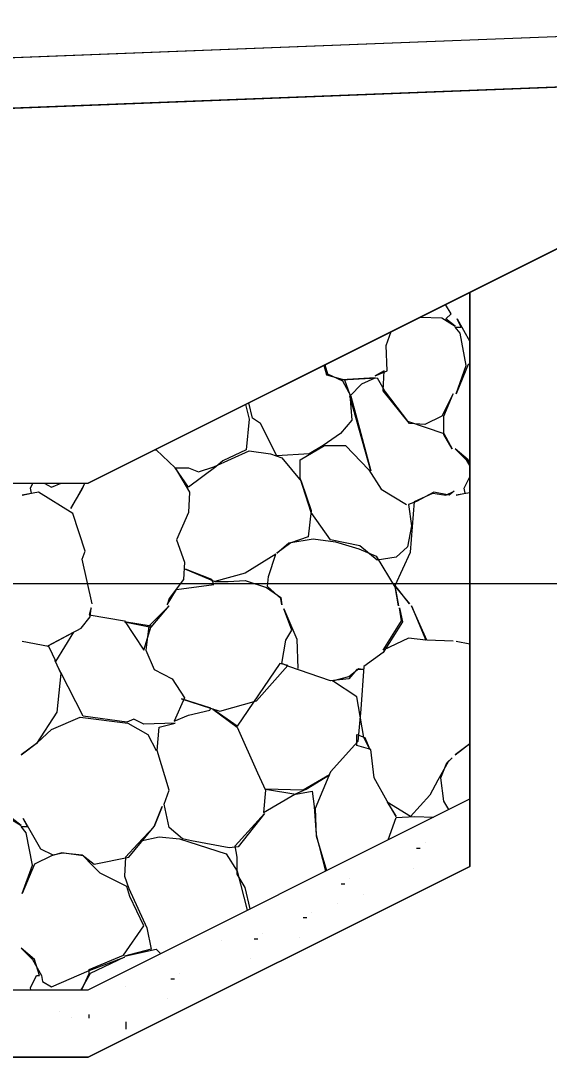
# Model space of a CAD drawing. Extents: x -192 to 2669, y -25 to 8040.
# Drawn here: x 118.18 to 120.78, y 6497.66 to 6502.78 of the extents above; entities that cross this region are included whole.
import ezdxf

# ---------------------------------------------------------------- set-up
doc = ezdxf.new("R2010")
doc.units = 0
for name, color, linetype in [('DESIGN - CENTERLINE - Proposed', 7, 'Continuous'), ('DESIGN - EARTHWORK - Shapes', 7, 'Continuous'), ('DESIGN - SHEET - Light Grid', 7, 'Continuous'), ('DESIGN - TRANSPORTATION - Proposed Layout Patterning', 7, 'Continuous'), ('DESIGN - TYPICAL - Finished Grade and Subgrade', 7, 'Continuous'), ('SURVEY - GROUND - Bottom of Topsoil Layer', 7, 'Continuous'), ('SURVEY - GROUND - Top of Ground', 7, 'Continuous')]:
    doc.layers.add(name, color=color, linetype=linetype)

msp = doc.modelspace()

# ---------------------------------------------------------------- linework, layer by layer
for p, q in [((120.17, 6498.7197), (120.17, 6498.7197)), ((120.1274, 6498.6934), (120.1456, 6498.6934)), ((120.1105, 6498.5962), (120.1105, 6498.5962)), ((119.7557, 6498.5182), (119.7739, 6498.5182)), ((119.7984, 6498.5445), (119.7984, 6498.5445)), ((119.8663, 6498.4645), (119.8663, 6498.4645)), ((119.7389, 6498.421), (119.7389, 6498.421)), ((119.6107, 6498.3775), (119.6107, 6498.3775)), ((119.5681, 6498.3513), (119.5863, 6498.3513)), ((119.3695, 6498.2727), (119.3695, 6498.2727)), ((119.1678, 6498.2366), (119.1678, 6498.2366)), ((119.3268, 6498.2464), (119.3451, 6498.2464)), ((119.5512, 6498.254), (119.5512, 6498.254)), ((119.31, 6498.1492), (119.31, 6498.1492)), ((118.9585, 6498.076), (118.9585, 6498.076)), ((118.6932, 6498.0105), (118.6932, 6498.0105)), ((118.9158, 6498.0497), (118.9341, 6498.0497)), ((118.899, 6497.9525), (118.899, 6497.9525)), ((118.3646, 6497.8887), (118.3646, 6497.8887)), ((118.4259, 6497.8583), (118.4259, 6497.8583)), ((118.5139, 6497.8553), (118.5139, 6497.8727)), ((118.6932, 6497.8365), (118.6932, 6497.8017))]:
    msp.add_line(p, q)
at = {"layer": 'DESIGN - CENTERLINE - Proposed'}
for points in [[(111.7259, 6500.0148), (111.7259, 6498.8867), (113.5082, 6497.9956), (118.5082, 6497.9956), (120.3909, 6498.9369), (120.3909, 6500.065)], [(111.7259, 6499.6734), (111.7259, 6498.5534), (113.5082, 6497.6623), (118.5082, 6497.6623), (120.3909, 6498.6036), (120.3909, 6499.7236)]]:
    msp.add_lwpolyline(points, dxfattribs=at)
at = {"layer": 'DESIGN - EARTHWORK - Shapes'}
for points in [[(116.0082, 6502.513), (122.6865, 6502.7722), (122.984, 6502.7335), (122.5509, 6502.517), (116.0082, 6502.263)], [(116.0082, 6502.263), (116.0082, 6500.4956), (118.5082, 6500.4956), (120.3909, 6501.4369), (122.5509, 6502.517)], [(116.0082, 6500.4956), (118.5082, 6500.4956), (120.3909, 6501.4369), (120.3909, 6498.6036), (118.5082, 6497.6623), (116.0082, 6497.6623)]]:
    msp.add_lwpolyline(points, close=True, dxfattribs=at)
at = {"layer": 'DESIGN - SHEET - Light Grid'}
msp.add_line((0, 6500), (150, 6500), dxfattribs=at)
at = {"layer": 'DESIGN - TRANSPORTATION - Proposed Layout Patterning'}
msp.add_line((120.3231, 6499.7155), (120.3909, 6499.7025), dxfattribs=at)
for points in [[(120.1459, 6501.3145), (120.2531, 6501.3105), (120.3181, 6501.2705), (120.2731, 6501.3055), (120.2981, 6501.3305), (120.271, 6501.377)], [(120.3909, 6501.0842), (120.3831, 6501.0805), (120.3231, 6500.9355), (120.3731, 6501.0755), (120.3431, 6501.2355), (120.3181, 6501.2655), (120.3481, 6501.2655), (120.3281, 6501.3055), (120.3909, 6501.1947)], [(119.6751, 6501.0791), (119.6881, 6501.0355), (119.7631, 6501.0005), (119.8031, 6500.9255), (119.9031, 6500.5555), (119.7981, 6500.9255), (119.8581, 6500.9855), (119.9231, 6501.0155), (119.7581, 6501.0055), (119.9331, 6501.0155), (119.9731, 6500.9455), (120.0831, 6500.8005), (120.2631, 6500.7405), (120.3031, 6500.6655), (120.2631, 6500.7355), (120.2631, 6500.8255), (120.3081, 6500.9355), (120.2531, 6500.8255), (120.1681, 6500.7855), (120.0931, 6500.7905), (119.9631, 6500.9505), (119.9681, 6501.0505), (119.9231, 6501.0255), (119.9831, 6501.0505), (119.9781, 6501.1755), (120.0031, 6501.2431)], [(119.6711, 6501.0771), (119.6831, 6501.0305), (119.7731, 6501.0055), (119.7981, 6500.9305), (119.8081, 6500.8055), (119.7531, 6500.7405), (119.6681, 6500.6805), (119.5981, 6500.6405), (119.4381, 6500.6305), (119.3581, 6500.7905), (119.3181, 6500.8155), (119.3003, 6500.8917)], [(119.2844, 6500.8837), (119.3031, 6500.8105), (119.2881, 6500.6605), (119.1731, 6500.6055), (119.1381, 6500.5755), (119.0031, 6500.4755), (118.9381, 6500.5705), (119.0031, 6500.5705), (119.0531, 6500.5505), (119.1281, 6500.5755), (119.3031, 6500.6555), (119.4081, 6500.6405), (119.4631, 6500.6205), (119.5581, 6500.5055), (119.6081, 6500.3605), (119.5931, 6500.2305), (119.5081, 6500.2005), (119.4381, 6500.1505), (119.4981, 6500.2005), (119.6181, 6500.2205), (119.7281, 6500.2055), (119.8431, 6500.1705), (119.9281, 6500.1355), (120.0231, 6499.9805), (120.0381, 6499.8905), (120.0231, 6499.9855), (120.0931, 6499.9005), (120.0231, 6499.9905), (120.0981, 6500.1555), (120.1181, 6500.4055), (120.2081, 6500.4455), (120.2731, 6500.4355), (120.3131, 6500.4555), (120.2881, 6500.4355), (120.2131, 6500.4505), (120.1281, 6500.4055), (120.0881, 6500.3905), (120.1031, 6500.2855), (120.0831, 6500.1805), (120.0281, 6500.1305), (119.9331, 6500.1155), (119.8481, 6500.1855), (119.7031, 6500.2155), (119.6081, 6500.3505), (119.5531, 6500.5205), (119.5531, 6500.6105), (119.6731, 6500.6805), (119.7781, 6500.6805), (119.8931, 6500.5605), (119.9531, 6500.4655), (120.0781, 6500.3905)], [(120.3909, 6500.5856), (120.3831, 6500.6105), (120.3181, 6500.6655), (120.3731, 6500.6105), (120.3909, 6500.5789)], [(118.8338, 6500.6584), (118.8431, 6500.6605), (118.9381, 6500.5705), (119.0081, 6500.4505), (119.0031, 6500.3505), (118.9431, 6500.2155), (118.9831, 6500.1055), (118.9781, 6500.0205), (118.9081, 6499.9255), (118.8981, 6499.8955), (118.9431, 6499.9705), (119.1281, 6499.9955), (119.1181, 6500.0205), (118.9881, 6500.0705), (119.1331, 6500.0105), (119.1981, 6500.0105), (119.2831, 6500.0155), (119.3881, 6499.9805), (119.4581, 6499.9305), (119.4631, 6499.8955), (119.4581, 6499.9255), (119.3931, 6499.9855), (119.3981, 6500.0355), (119.4331, 6500.1455), (119.2831, 6500.0505), (119.1331, 6500.0105)], [(120.3909, 6500.4482), (120.3231, 6500.4355), (120.3681, 6500.4455), (120.3631, 6500.4705), (120.3909, 6500.5261)], [(118.5281, 6499.9005), (118.4781, 6500.1205), (118.4931, 6500.1605), (118.4331, 6500.3455), (118.2631, 6500.4505), (118.1831, 6500.4355), (118.2281, 6500.4455), (118.2231, 6500.4705), (118.2356, 6500.4956)], [(118.2919, 6500.4956), (118.3281, 6500.4755), (118.3745, 6500.4956)], [(118.4924, 6500.4956), (118.4781, 6500.4705), (118.4231, 6500.3705), (118.4781, 6500.4655), (118.4921, 6500.4956)], [(118.1831, 6499.7155), (118.3131, 6499.6905), (118.3481, 6499.6155), (118.4381, 6499.7605), (118.3081, 6499.6905), (118.4731, 6499.7805), (118.5181, 6499.8355), (118.5231, 6499.8805), (118.5131, 6499.8455), (118.6881, 6499.8155), (118.7831, 6499.6705), (118.8181, 6499.7905), (118.6881, 6499.8105), (118.8181, 6499.7855), (118.9081, 6499.8905), (118.8081, 6499.7905), (118.7931, 6499.6705), (118.8331, 6499.5755), (118.9231, 6499.5305), (118.9831, 6499.4355), (118.9331, 6499.3205), (119.0031, 6499.3505), (119.1081, 6499.3755), (119.1131, 6499.3855), (118.9681, 6499.4305), (119.1581, 6499.3705), (119.3381, 6499.4205), (119.4931, 6499.5955), (119.4531, 6499.6055), (119.2431, 6499.2955), (119.1231, 6499.3805), (119.2431, 6499.2905), (119.3431, 6499.0655), (119.3831, 6498.9805), (119.3731, 6498.8705), (119.5281, 6498.9605), (119.5831, 6498.9855), (119.6981, 6499.0555), (119.5681, 6498.9805), (119.3831, 6498.9855), (119.5331, 6498.9605), (119.6131, 6498.9755), (119.6231, 6498.9005), (119.6331, 6498.7605), (119.6791, 6498.5811)], [(120.2868, 6498.8849), (120.2631, 6498.9255), (120.2481, 6499.0405), (120.2781, 6499.1155), (120.3031, 6499.1405), (120.2831, 6499.1205), (120.2331, 6499.0305), (120.1931, 6498.9555), (120.0981, 6498.8505), (119.9831, 6498.9205), (120.0281, 6498.8505), (119.9831, 6498.9255), (119.9181, 6499.0405), (119.9031, 6499.1805), (119.8331, 6499.2005), (119.8331, 6499.2555), (119.8731, 6499.2405), (119.8981, 6499.1805), (119.8681, 6499.2405), (119.8331, 6499.4405), (119.7131, 6499.5205), (119.7931, 6499.5405), (119.8431, 6499.5805), (119.8681, 6499.5755), (119.8331, 6499.5755), (119.7931, 6499.5305), (119.7031, 6499.5205), (119.4981, 6499.5905), (119.4631, 6499.6055), (119.4831, 6499.7205), (119.5131, 6499.7705), (119.4731, 6499.8755), (119.5381, 6499.7255), (119.5431, 6499.5805)], [(120.3081, 6499.7155), (120.1781, 6499.7205), (120.1031, 6499.8905), (120.1731, 6499.7205), (120.0881, 6499.7305), (119.9631, 6499.6705), (120.0531, 6499.8155), (120.0431, 6499.8805), (120.0581, 6499.8105), (119.9631, 6499.6605), (119.8681, 6499.5905), (119.8531, 6499.3805), (119.8381, 6499.2205), (119.7031, 6499.0705), (119.6281, 6498.8905), (119.6331, 6498.7555), (119.6842, 6498.5836)], [(119.3076, 6498.3953), (119.2831, 6498.5005), (119.2431, 6498.5655), (119.2431, 6498.6505), (119.2331, 6498.7055), (119.3781, 6498.8655), (119.2481, 6498.7005), (119.2031, 6498.6955), (119.0181, 6498.7305), (118.9731, 6498.7405), (118.9081, 6498.7955), (118.8831, 6498.9105), (118.9081, 6498.9805), (118.8481, 6499.1755), (118.8581, 6499.2905), (118.9381, 6499.3105), (118.7831, 6499.3055), (118.7331, 6499.3305), (118.6981, 6499.3155), (118.4831, 6499.3455), (118.3731, 6499.5605), (118.3431, 6499.6205), (118.3731, 6499.5555), (118.3531, 6499.3655), (118.2531, 6499.2105), (118.1781, 6499.1555), (118.2581, 6499.2155), (118.3281, 6499.2805), (118.4681, 6499.3405), (118.7031, 6499.3105), (118.8031, 6499.2555), (118.8431, 6499.1755)], [(120.3909, 6499.2089), (120.3181, 6499.1555), (120.3909, 6499.2101)], [(118.4752, 6497.9956), (118.4781, 6498.0005), (118.5131, 6498.0755), (118.5131, 6498.0955), (118.6831, 6498.1655), (118.7831, 6498.3105), (118.7131, 6498.4555), (118.6981, 6498.5055), (118.5681, 6498.5705), (118.5281, 6498.6105), (118.4831, 6498.6555), (118.3781, 6498.6705), (118.3281, 6498.6555), (118.2431, 6498.6155), (118.1831, 6498.4705), (118.2331, 6498.6105), (118.2031, 6498.7705), (118.1781, 6498.8005), (118.2081, 6498.8005), (118.1881, 6498.8405), (118.2731, 6498.6905), (118.3331, 6498.6605), (118.3831, 6498.6705), (118.4781, 6498.6605), (118.5381, 6498.6155), (118.7081, 6498.6505), (118.8331, 6498.8005), (118.8731, 6498.9005), (118.8331, 6498.8005), (118.7531, 6498.7155), (118.6931, 6498.6505), (118.6881, 6498.5555), (118.7081, 6498.4955), (118.7981, 6498.3005), (118.8181, 6498.1955), (118.6881, 6498.1605), (118.8431, 6498.1955), (118.8655, 6498.1743)], [(118.1131, 6498.8455), (118.1781, 6498.8055), (118.1331, 6498.8405)], [(119.9872, 6498.7351), (120.0281, 6498.8455), (120.1181, 6498.8505), (120.2111, 6498.8471)], [(118.7681, 6498.7305), (118.8581, 6498.7505), (118.9581, 6498.7405), (119.1881, 6498.6655), (119.2431, 6498.5805), (119.2923, 6498.3877)], [(118.2251, 6497.9956), (118.2231, 6498.0055), (118.2531, 6498.0655), (118.2681, 6498.0655), (118.2431, 6498.1455), (118.1781, 6498.2005), (118.2331, 6498.1455), (118.2781, 6498.0655), (118.2831, 6498.0355), (118.3281, 6498.0105), (118.5131, 6498.0905), (118.6881, 6498.1555), (118.5181, 6498.0755), (118.4781, 6498.0055), (118.4726, 6497.9956)]]:
    msp.add_lwpolyline(points, dxfattribs=at)
at = {"layer": 'DESIGN - TYPICAL - Finished Grade and Subgrade'}
for p in [(131.6492, 6507.0661), (113.5082, 6500.4956)]:
    msp.add_line(p, (118.5082, 6500.4956), dxfattribs=at)
msp.add_lwpolyline([(111.7259, 6501.3867), (111.7259, 6498.5534), (113.5082, 6497.6623), (118.5082, 6497.6623), (120.3909, 6498.6036), (120.3909, 6501.4369)], dxfattribs=at)
at = {"layer": 'SURVEY - GROUND - Bottom of Topsoil Layer'}
msp.add_line((115.6066, 6502.2474), (122.6865, 6502.5222), dxfattribs=at)
at = {"layer": 'SURVEY - GROUND - Top of Ground'}
msp.add_lwpolyline([(36.6635, 6502.3088), (43.7453, 6502.1969), (84.0311, 6501.9868), (91.0187, 6501.964), (115.6066, 6502.4974), (122.6865, 6502.7722), (125.0896, 6502.4594), (125.4995, 6502.3079), (126.5759, 6502.7601), (137.7965, 6506.3002), (145.4286, 6506.2794), (147.3279, 6506.2409), (150, 6506.0583), (150.9608, 6505.9926), (157.711, 6505.7391), (158.4994, 6505.6672), (158.9796, 6505.5098), (163.6219, 6502.5142), (166.2697, 6501.0574), (166.3184, 6501.1841), (170.1364, 6500.9175), (173.5949, 6502.7244), (178.7274, 6505.7416), (190.2226, 6505.8571)], dxfattribs=at)

doc.saveas('drawing.dxf')
